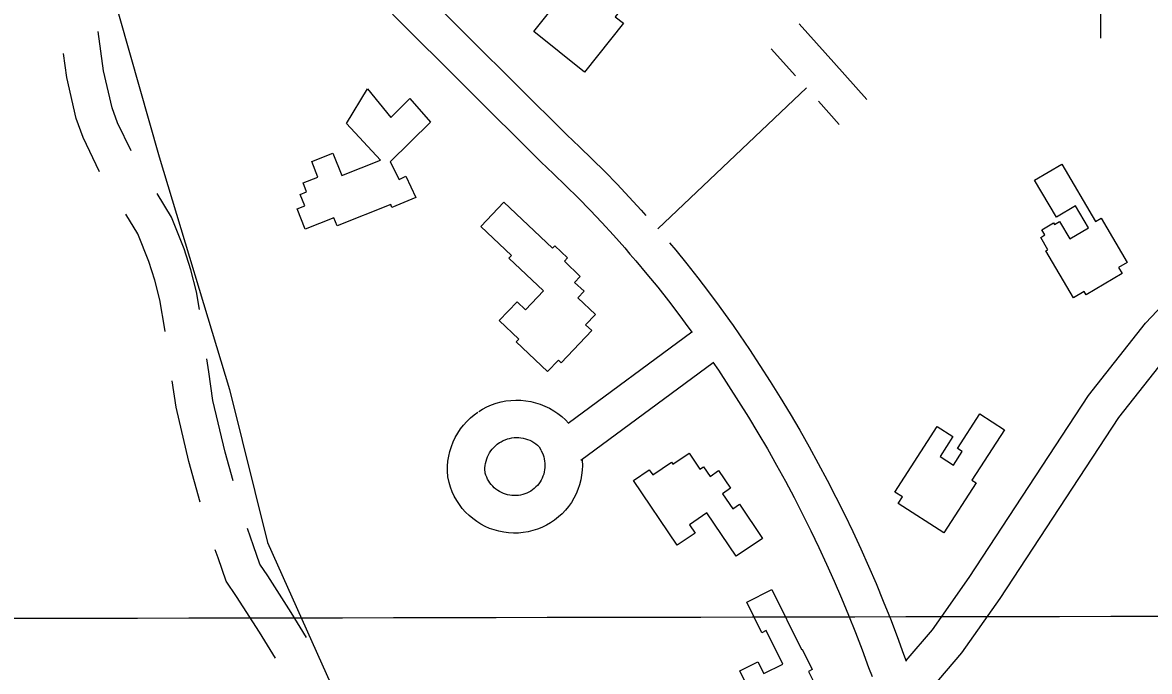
# Model space of a CAD drawing. Extents: x 3329297 to 3367176, y 649250 to 674653.
# Drawn here: x 3346394 to 3347297, y 660672 to 661192 of the extents above; entities that cross this region are included whole.
import ezdxf

# ---------------------------------------------------------------- set-up
doc = ezdxf.new("R2010")
doc.units = 0
for name, color, linetype in [('V-BLDG-OTLN', 7, 'Continuous'), ('V-GRID-MAJR', 7, 'Continuous'), ('V-ROAD-CNTR', 7, 'Continuous'), ('V-SITE-OTLN', 7, 'Continuous')]:
    doc.layers.add(name, color=color, linetype=linetype)

msp = doc.modelspace()

# ---------------------------------------------------------------- linework, layer by layer
at = {"layer": 'V-BLDG-OTLN'}
for points in [[(3346803.668, 661184.902), (3346831.859, 661220.29), (3346833.913, 661218.653), (3346843.197, 661230.306), (3346846.2830000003, 661227.8470000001), (3346847.682, 661229.6020000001), (3346855.806, 661223.13), (3346853.981, 661220.836), (3346857.7, 661217.873), (3346850.006, 661208.219), (3346860.236, 661200.0700000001), (3346862.435, 661202.83), (3346863.5470000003, 661201.944), (3346872.415, 661213.077), (3346858.214, 661224.392), (3346881.631, 661253.787), (3346901.7630000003, 661237.751), (3346869.091, 661196.738), (3346875.645, 661191.517), (3346844.472, 661152.394)], [(3346689.005, 661046.384), (3346645.97, 661029.289), (3346643.469, 661035.587), (3346620.5130000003, 661026.469), (3346613.997, 661042.871), (3346620.008, 661045.259), (3346616.413, 661054.312), (3346621.56, 661056.355), (3346618.699, 661063.556), (3346630.598, 661068.283), (3346625.666, 661080.7000000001), (3346642.5870000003, 661087.419), (3346649.681, 661069.563), (3346680.737, 661081.898), (3346653.582, 661111.084), (3346670.3880000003, 661139.041), (3346689.15, 661116.003), (3346704.399, 661131.245), (3346720.949, 661112.338), (3346688.613, 661080.52), (3346695.677, 661066.305), (3346701.178, 661068.953), (3346709.112, 661051.995), (3346689.973, 661043.947)], [(3347258.787, 661035.2220000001), (3347279.6380000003, 660999.867), (3347272.633, 660995.7390000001), (3347275.484, 660990.905), (3347246.708, 660973.934), (3347245.237, 660976.424), (3347236.6520000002, 660971.361), (3347214.409, 661009.079), (3347216.037, 661010.04), (3347210.2600000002, 661019.838), (3347213.694, 661021.863), (3347211.222, 661026.055), (3347220.426, 661031.485), (3347221.225, 661030.129), (3347225.355, 661032.566), (3347233.5470000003, 661018.678), (3347248.551, 661027.5260000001), (3347238.19, 661045.091), (3347222.875, 661036.06), (3347205.416, 661065.662), (3347227.194, 661078.505), (3347254.285, 661032.5700000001)], [(3346779.588, 661048.194), (3346818.614, 661011.199), (3346820.558, 661013.2490000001), (3346830.839, 661003.505), (3346828.256, 661000.781), (3346841.042, 660988.661), (3346836.508, 660983.875), (3346844.036, 660976.735), (3346839.086, 660971.513), (3346853.133, 660958.199), (3346845.288, 660949.9230000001), (3346850.233, 660945.235), (3346825.731, 660919.387), (3346823.519, 660921.484), (3346814.858, 660912.348), (3346789.6350000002, 660936.257), (3346791.614, 660938.341), (3346775.971, 660953.171), (3346790.274, 660968.261), (3346796.992, 660961.893), (3346811.414, 660977.108), (3346783.737, 661003.345), (3346785.74, 661005.459), (3346761.162, 661028.759)], [(3347181.131, 660865.758), (3347155.0330000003, 660825.2000000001), (3347158.396, 660823.035), (3347132.644, 660783.017), (3347096.0300000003, 660806.577), (3347099.428, 660811.859), (3347093.37, 660815.758), (3347127.25, 660868.408), (3347139.921, 660860.255), (3347129.574, 660844.179), (3347140.245, 660837.312), (3347147.327, 660848.318), (3347143.6520000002, 660850.683), (3347161.4930000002, 660878.394)], [(3346918.751, 660773.054), (3346883.591, 660825.007), (3346896.373, 660833.658), (3346899.185, 660829.501), (3346914.176, 660839.6460000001), (3346915.2800000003, 660838.018), (3346928.389, 660846.89), (3346936.985, 660834.188), (3346939.795, 660836.091), (3346945.06, 660828.313), (3346951.978, 660832.996), (3346961.589, 660818.796), (3346955.085, 660814.392), (3346963.234, 660802.35), (3346968.626, 660806), (3346987.181, 660778.581), (3346966.132, 660764.335), (3346942.578, 660799.1410000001), (3346928.483, 660789.601), (3346933.106, 660782.767)], [(3346994.628, 660737.586), (3347018.47, 660689.446), (3347018.9560000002, 660689.686), (3347026.998, 660673.447), (3347024.078, 660671.9990000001), (3347027.805, 660664.475), (3347023.568, 660662.376), (3347031.154, 660647.061), (3347000.919, 660632.086), (3347000.137, 660633.665), (3346990.528, 660628.905), (3346968.954, 660672.466), (3346983.446, 660679.642), (3346988.097, 660670.25), (3347003.473, 660677.865), (3346990.1550000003, 660704.755), (3346986.665, 660703.024), (3346974.49, 660727.613)]]:
    msp.add_lwpolyline(points, close=True, dxfattribs=at)
at = {"layer": 'V-GRID-MAJR'}
msp.add_spline([(3333421.13, 660693.428), (3338679.904, 660701.46), (3343938.678, 660710.256), (3349197.451, 660719.817), (3354456.222, 660730.142), (3359714.992, 660741.233), (3364973.7600000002, 660753.089), (3364973.761, 660753.089)], degree=3, dxfattribs=at)
at = {"layer": 'V-ROAD-CNTR'}
for p, q in [((3347022.380308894, 661139.6850637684), (3346903.1358065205, 661026.6996781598)), ((3346930.483124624, 660943.9741599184), (3346831.2502872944, 660870.7587168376)), ((3346947.6916811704, 660919.3890742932), (3346841.4632751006, 660841.012197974))]:
    msp.add_line(p, q, dxfattribs=at)
for points in [[(3347194.490573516, 661978.1590169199), (3347245.834470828, 661512.68994786), (3347259.21344407, 661337.302298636), (3347258.2984459, 661179.7196138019)], [(3346712.329263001, 661219.4027144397), (3346830.281237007, 661102.0820878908), (3346840.3748171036, 661092.5931099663), (3346850.5575676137, 661082.7334278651), (3346860.59226466, 661072.7231140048), (3346870.478829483, 661062.5642927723), (3346880.2138523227, 661052.261402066), (3346889.7955700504, 661041.8161004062), (3346893.6708781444, 661037.4624881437)], [(3346690.3579034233, 661198.9434567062), (3346809.424762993, 661080.5139121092), (3346819.665182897, 661070.8868900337), (3346829.5284323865, 661061.336572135), (3346839.24773534, 661051.6408859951), (3346848.825170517, 661041.7997072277), (3346858.2561476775, 661031.818597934), (3346867.53642995, 661021.7018995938), (3346876.666997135, 661011.4444056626), (3346880.8868493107, 661006.5640036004), (3346885.644182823, 661001.0562896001), (3346894.468843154, 660990.5348063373), (3346903.1347729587, 660979.886152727), (3346911.641461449, 660969.1071431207), (3346919.989929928, 660958.2058127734), (3346928.1745183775, 660947.1811711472), (3346930.708257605, 660943.6614153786)], [(3347070.9038579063, 661130.4957068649), (3347044.442752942, 661160.0178239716), (3347016.526647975, 661191.161941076)], [(3346480.7667786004, 661089.2758347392), (3346469.9923498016, 661111.6688218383), (3346465.483221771, 661123.8034728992), (3346458.746729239, 661153.3636043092), (3346454.405319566, 661184.9258053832)], [(3347013.710405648, 661149.3575036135), (3346994.187352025, 661171.138058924)], [(3346455.572540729, 661072.445911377), (3346442.3556501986, 661099.9151781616), (3346436.6727782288, 661115.2085271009), (3346429.205270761, 661147.9763956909), (3346426.5386604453, 661167.3627465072)], [(3347048.5641420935, 661110.4722931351), (3347031.9533379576, 661129.0046297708)], [(3347102.3031506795, 660680.6366092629), (3347123.3787875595, 660705.3306622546), (3347153.0239157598, 660747.2768690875), (3347248.61407505, 660893.1040533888), (3347294.2283354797, 660951.0322090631), (3347345.3124278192, 661005.1604604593), (3347421.5867126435, 661069.5771635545)], [(3346535.660579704, 660962.0012694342), (3346533.2235874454, 660976.1832105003), (3346528.679286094, 660993.9049264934), (3346523.3218960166, 661010.8260646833), (3346513.1709098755, 661036.1018917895), (3346501.6339044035, 661055.1994985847)], [(3347116.206513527, 660650.7148195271), (3347147.0872124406, 660686.8973377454), (3347177.8260842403, 660730.3911309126), (3347272.9899249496, 660875.5679466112), (3347316.9676645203, 660931.417790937), (3347365.9655721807, 660983.3355395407), (3347438.4086990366, 661044.5166755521)], [(3346508.170014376, 660944.4976037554), (3346507.897897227, 660946.4225106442), (3346503.8624125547, 660969.9067894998), (3346499.826713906, 660985.6450735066), (3346495.0621039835, 661000.6939353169), (3346486.2370901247, 661022.6681082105), (3346476.672955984, 661038.49995241)], [(3346912.631895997, 661015.56318457), (3346917.597156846, 661009.6431936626), (3346926.5452270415, 660998.6478472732), (3346935.326538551, 660987.5208568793), (3346943.9440700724, 660976.2681872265), (3346952.393481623, 660964.8868288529), (3346960.6741680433, 660953.383674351), (3346963.561652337, 660949.2436517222), (3346968.784299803, 660941.7574183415), (3346976.6988054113, 660930.0432205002), (3346985.104055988, 660917.3387383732), (3346993.351652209, 660904.497544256), (3347001.4216821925, 660891.5451562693), (3347009.3168325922, 660878.4835427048), (3347017.0309765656, 660865.312731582), (3347024.563612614, 660852.0404133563), (3347031.915982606, 660838.6664786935), (3347039.08396856, 660825.1950842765), (3347046.069891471, 660811.6246350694), (3347052.8681772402, 660797.9591380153), (3347059.4797931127, 660784.2047876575), (3347065.9016912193, 660770.3616240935), (3347072.1373763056, 660756.4306657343), (3347078.1810219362, 660742.4122867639), (3347084.0301253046, 660728.3180862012), (3347089.6885139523, 660714.1462702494), (3347095.1552656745, 660699.8939933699), (3347100.3589685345, 660685.744767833), (3347102.501355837, 660680.1158435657)], [(3346562.5570661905, 660824.8106308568), (3346556.109596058, 660847.6712294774), (3346546.373084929, 660889.2892174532), (3346543.0398207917, 660912.1594909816), (3346541.5854433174, 660922.447490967)], [(3346947.34267424, 660919.9056367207), (3346951.7591945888, 660913.3687794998), (3346959.971944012, 660900.9552616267), (3346967.998347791, 660888.4584557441), (3346975.8523178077, 660875.8528437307), (3346983.535167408, 660863.1424572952), (3346991.0410234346, 660850.327268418), (3346998.3723873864, 660837.4095866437), (3347005.5280173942, 660824.3935213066), (3347012.50403144, 660811.2829157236), (3347019.302108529, 660798.0773649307), (3347025.9178227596, 660784.7788619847), (3347032.352206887, 660771.3932123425), (3347038.602308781, 660757.9203759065), (3347044.6706236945, 660744.3633342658), (3347050.550978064, 660730.7237132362), (3347056.243874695, 660717.0059137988), (3347061.7514860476, 660703.2117297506), (3347067.0707343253, 660689.3440066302), (3347072.2610314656, 660675.231232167), (3347075.065723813, 660667.8621627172)], [(3346536.2494291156, 660807.5691582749), (3346527.052403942, 660840.1787705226), (3346516.870915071, 660883.6987825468), (3346513.7815896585, 660904.8953377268)], [(3346759.7323756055, 660880.4036960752), (3346762.6675098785, 660882.2115686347), (3346766.2014860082, 660884.057879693), (3346769.8733627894, 660885.6503522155), (3346773.646466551, 660886.971965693), (3346777.4964565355, 660888.0186047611), (3346781.4182588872, 660888.788445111), (3346785.38759456, 660889.2736470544), (3346789.3751050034, 660889.4720646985), (3346793.3698420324, 660889.3856994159), (3346797.346321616, 660889.0093980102), (3346801.283769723, 660888.3540687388), (3346805.1681662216, 660887.4138090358), (3346808.9716942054, 660886.1998006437), (3346812.685475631, 660884.7129176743), (3346816.2728928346, 660882.9664299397), (3346819.73664007, 660880.9644224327), (3346823.037476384, 660878.7187041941), (3346826.1713379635, 660876.2493525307), (3346829.123524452, 660873.552327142), (3346831.558008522, 660870.9857580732)], [(3346842.4868436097, 660841.7674018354), (3346842.5679627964, 660841.0079537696), (3346842.7005095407, 660837.0964441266), (3346842.5540569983, 660833.1836743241), (3346842.122985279, 660829.2902124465), (3346841.416358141, 660825.4424068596), (3346840.4320825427, 660821.6490750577), (3346839.176686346, 660817.9368076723), (3346837.6575640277, 660814.3276826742), (3346835.8815381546, 660810.8350621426), (3346833.8617157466, 660807.4866270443), (3346831.610815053, 660804.292334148), (3346829.122770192, 660801.2529296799), (3346826.4224765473, 660798.4087679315), (3346823.538689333, 660795.7757448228), (3346820.464322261, 660793.3469395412), (3346817.2223339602, 660791.1501295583), (3346813.8326945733, 660789.1903217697), (3346810.302964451, 660787.4773848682), (3346806.6655399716, 660786.0290486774), (3346802.9399441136, 660784.8455754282), (3346799.130254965, 660783.9308078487), (3346795.267785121, 660783.2944252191), (3346791.3655301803, 660782.9348978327), (3346787.4470365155, 660782.8615644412), (3346783.538513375, 660783.0687299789), (3346779.654823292, 660783.557644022), (3346775.812834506, 660784.3241083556), (3346772.0374206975, 660785.3660783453), (3346768.3469799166, 660786.6763921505), (3346764.7641150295, 660788.2489867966), (3346761.2975893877, 660790.0755844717), (3346757.9743073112, 660792.1505621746), (3346754.8130075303, 660794.4525732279), (3346751.8210583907, 660796.9801829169), (3346749.016561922, 660799.719651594), (3346746.4219985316, 660802.651314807), (3346744.047956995, 660805.7546641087), (3346741.8926794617, 660809.033952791), (3346739.988117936, 660812.456082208), (3346738.332402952, 660815.9993122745), (3346736.9353808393, 660819.6619999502), (3346735.806276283, 660823.4127830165), (3346734.8044885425, 660827.8908875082), (3346734.5293830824, 660832.5484869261), (3346734.5800958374, 660836.5452002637), (3346734.919411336, 660840.525316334), (3346735.538935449, 660844.4653802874), (3346736.4420799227, 660848.3589060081), (3346737.6238701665, 660852.1798449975), (3346739.0754387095, 660855.8983777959), (3346740.788044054, 660859.5070330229), (3346742.7607365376, 660862.9873673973), (3346744.9749823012, 660866.311473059), (3346747.419045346, 660869.4671334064), (3346750.0899752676, 660872.4465639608), (3346752.9607334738, 660875.2161139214), (3346756.020261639, 660877.7775793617), (3346758.8309092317, 660879.8024800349)], [(3346809.428892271, 660849.3923799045), (3346810.459100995, 660847.3489173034), (3346811.1338252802, 660845.72685286), (3346811.6908791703, 660844.0637375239), (3346812.124487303, 660842.3676008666), (3346812.4365162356, 660840.6409169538), (3346812.622037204, 660838.9040462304), (3346812.6814904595, 660837.1495558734), (3346812.615943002, 660835.398325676), (3346812.423014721, 660833.6557875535), (3346812.105641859, 660831.9275931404), (3346811.6659174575, 660830.2329249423), (3346811.105313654, 660828.5751923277), (3346810.426435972, 660826.9623173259), (3346809.6324618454, 660825.4009378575), (3346808.7242842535, 660823.8953729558), (3346807.7111849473, 660822.457665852), (3346806.607229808, 660821.1090703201), (3346805.403523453, 660819.8412320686), (3346804.101310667, 660818.6522551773), (3346802.727677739, 660817.5670604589), (3346801.27966604, 660816.5858704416), (3346799.7573054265, 660815.7056782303), (3346798.1890355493, 660814.9446151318), (3346796.5624600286, 660814.2969513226), (3346794.8860558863, 660813.7644245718), (3346793.181745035, 660813.3551921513), (3346791.4482148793, 660813.069574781), (3346789.70646982, 660812.9091021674), (3346787.960963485, 660812.8764355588), (3346786.209486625, 660812.9692700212), (3346784.4691767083, 660813.188355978), (3346782.747165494, 660813.5318916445), (3346781.058579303, 660813.9979216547), (3346779.4090200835, 660814.5836078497), (3346777.8018849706, 660815.2890132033), (3346776.2544106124, 660816.1044155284), (3346774.769692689, 660817.0314378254), (3346773.34699247, 660818.0674267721), (3346772.0089416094, 660819.1978170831), (3346770.759438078, 660820.4183484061), (3346769.598001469, 660821.7306851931), (3346768.528043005, 660823.1293358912), (3346767.5693205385, 660824.5880472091), (3346766.7178820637, 660826.117917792), (3346765.9735970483, 660827.7106877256), (3346765.3506191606, 660829.3440000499), (3346764.845723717, 660831.0212169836), (3346764.6095114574, 660832.0771124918), (3346764.540616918, 660833.2435130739), (3346764.563904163, 660835.0787997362), (3346764.720588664, 660836.9166836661), (3346765.007064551, 660838.7386197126), (3346765.4219200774, 660840.527093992), (3346765.964129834, 660842.2801550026), (3346766.634561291, 660843.9976222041), (3346767.423955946, 660845.6609669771), (3346768.327263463, 660847.2546326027), (3346769.349017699, 660848.7885269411), (3346770.4769546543, 660850.2448665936), (3346771.7020247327, 660851.6114360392), (3346773.0292665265, 660852.8918860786), (3346774.4417383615, 660854.0744206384), (3346776.367090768, 660855.4615199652)], [(3346775.4656243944, 660854.8603039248), (3346777.498490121, 660856.1124313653), (3346779.132513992, 660856.966120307), (3346780.8146372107, 660857.6956477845), (3346782.5515334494, 660858.304034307), (3346784.329543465, 660858.7873952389), (3346786.133741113, 660859.1415548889), (3346787.95640544, 660859.3643529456), (3346789.796894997, 660859.4559353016), (3346791.6301579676, 660859.4163005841), (3346793.4656783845, 660859.2426019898), (3346795.284230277, 660858.9399312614), (3346797.0678337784, 660858.5081909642), (3346798.822305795, 660857.9481993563), (3346800.528524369, 660857.2650823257), (3346802.1831071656, 660856.4595700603), (3346803.7713599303, 660855.5415775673), (3346805.294523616, 660854.505295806), (3346806.7446620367, 660853.3626474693), (3346808.0964755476, 660852.1276728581), (3346808.1218935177, 660852.1008758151), (3346809.3082741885, 660849.6371442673)], [(3346621.5051707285, 660699.1601714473), (3346609.088602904, 660719.260786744), (3346590.382287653, 660748.6531022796), (3346583.9724747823, 660757.9210413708), (3346578.8391189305, 660772.7364865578), (3346574.063327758, 660786.5160971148)], [(3346596.5332240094, 660682.5017883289), (3346583.6713970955, 660703.3232132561), (3346565.3817123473, 660732.0608977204), (3346556.967525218, 660744.2269586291), (3346550.49288107, 660762.9135134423), (3346548.2359546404, 660769.4254328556)]]:
    msp.add_lwpolyline(points, dxfattribs=at)
at = {"layer": 'V-SITE-OTLN'}
msp.add_lwpolyline([(3346366.934, 661509.615), (3346455.774, 661251.9720000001), (3346503.19, 661084.368), (3346559.786, 660897.893), (3346590.1520000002, 660775.38), (3346653.144, 660634.482), (3346688.409, 660558.978), (3346716.911, 660527.314), (3346753.009, 660482.608), (3346765.6350000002, 660438.894), (3346776.852, 660392.216), (3346777.812, 660345.327), (3346765.616, 660296.701), (3346734.614, 660235.961), (3346703.251, 660192.808), (3346690.3910000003, 660176.422), (3346646.9760000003, 660149.145), (3346603.288, 660135.054), (3346546.441, 660119.23), (3346506.669, 660128.675), (3346469.7660000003, 660141.11), (3346419.375, 660167.931), (3346381.542, 660225.789)], dxfattribs=at)

doc.saveas('drawing.dxf')
